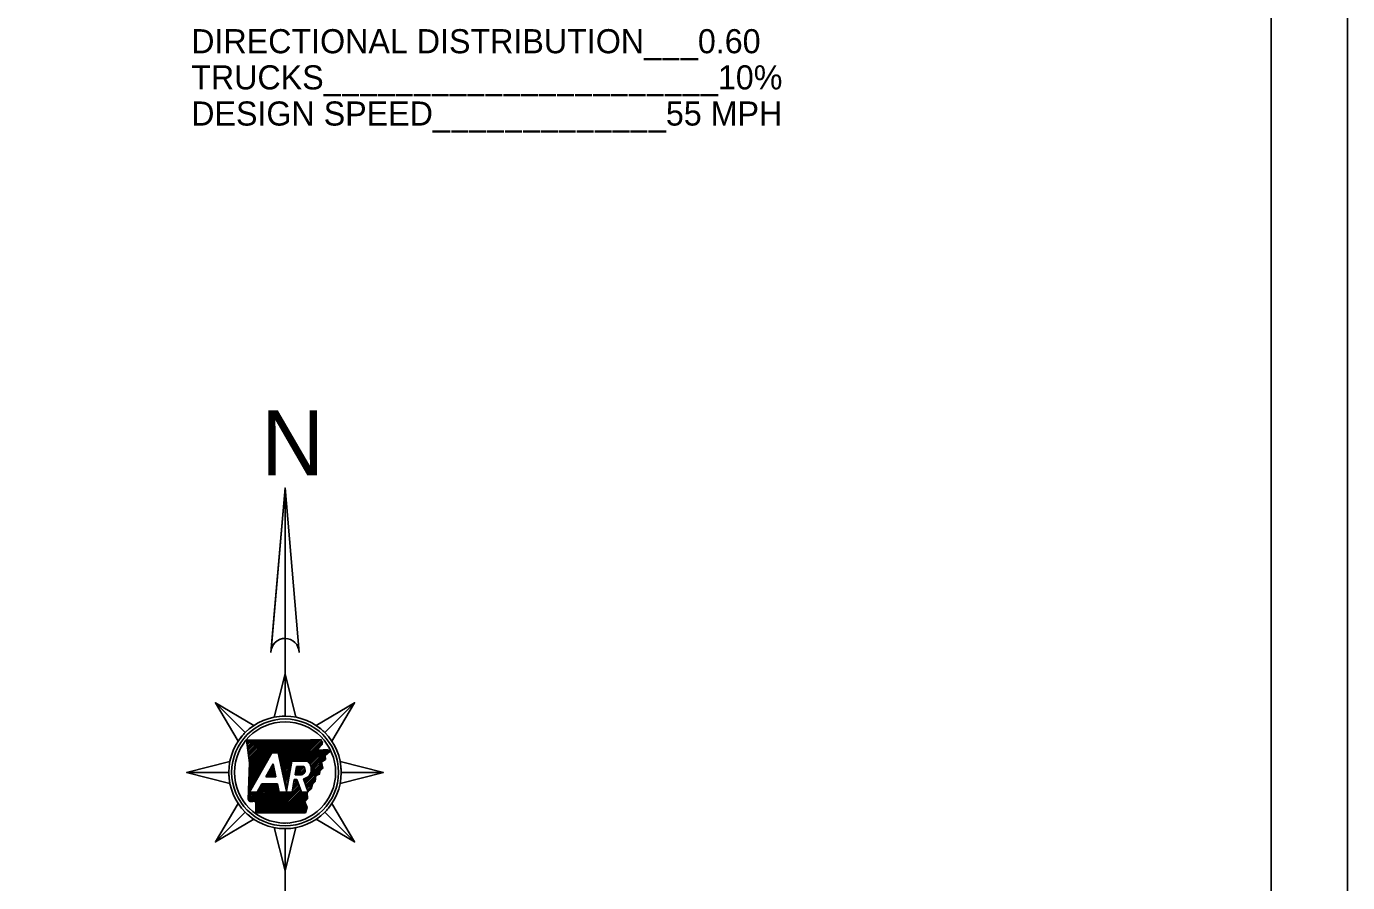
# Model space of a CAD drawing. Extents: x 1382482 to 1385815, y 1168351 to 1170484.
# Drawn here: x 1384993 to 1385815, y 1168888 to 1169421 of the extents above; entities that cross this region are included whole.
import ezdxf

# ---------------------------------------------------------------- set-up
doc = ezdxf.new("R2010")
doc.units = 0
for name, color, linetype in [('R_Border', 7, 'Continuous'), ('R_Draft', 7, 'Continuous'), ('R_No Plot', 7, 'Continuous'), ('R_Water Annot', 7, 'Continuous')]:
    doc.layers.add(name, color=color, linetype=linetype)

msp = doc.modelspace()

# ---------------------------------------------------------------- linework, layer by layer
at = {"layer": 'R_Border'}
msp.add_line((1385767.76, 1168390.6), (1385767.76, 1170445.2), dxfattribs=at)
at = {"layer": 'R_Draft'}
for p, q in [((1385153.81, 1169133.82), (1385145.19, 1169032.93)), ((1385153.81, 1169133.82), (1385153.81, 1168995.65)), ((1385153.81, 1169040.2), (1385153.81, 1169133.82)), ((1385145.36, 1169034.88), (1385146.16, 1169035.68)), ((1385145.31, 1169034.34), (1385145.7, 1169034.73)), ((1385153.81, 1169018.08), (1385147, 1168991.16)), ((1385153.81, 1168991.83), (1385153.81, 1169018.08)), ((1385110.5, 1169000.14), (1385129.07, 1168981.58)), ((1385129.07, 1168981.58), (1385110.5, 1169000.14)), ((1385110.5, 1169000.14), (1385124.72, 1168976.28)), ((1385197.12, 1169000.14), (1385173.27, 1168985.92)), ((1385178.56, 1168981.58), (1385197.12, 1169000.14)), ((1385178.56, 1168981.58), (1385197.12, 1169000.14)), ((1385131.71, 1168944.57), (1385145.52, 1168968.95)), ((1385141.87, 1168954.14), (1385146.39, 1168962.12)), ((1385145.52, 1168968.95), (1385149.62, 1168968.95)), ((1385157.95, 1168963.87), (1385167.54, 1168963.87)), ((1385215.06, 1168956.83), (1385188.14, 1168963.64)), ((1385092.56, 1168956.83), (1385118.81, 1168956.83)), ((1385118.81, 1168956.83), (1385092.56, 1168956.83)), ((1385092.56, 1168956.83), (1385119.48, 1168950.01)), ((1385141.87, 1168954.14), (1385148.09, 1168954.14)), ((1385160.03, 1168955.22), (1385164.15, 1168955.22)), ((1385160.94, 1168960.42), (1385165.44, 1168960.42)), ((1385188.81, 1168956.83), (1385215.06, 1168956.83)), ((1385188.81, 1168956.83), (1385215.06, 1168956.83)), ((1385139.35, 1168949.68), (1385136.45, 1168944.57)), ((1385149.05, 1168949.68), (1385139.35, 1168949.68)), ((1385161.19, 1168952.32), (1385159.53, 1168952.32)), ((1385164.06, 1168944.57), (1385161.19, 1168952.32)), ((1385165.25, 1168952.74), (1385168.27, 1168944.57)), ((1385136.45, 1168944.57), (1385131.71, 1168944.57)), ((1385158.18, 1168944.57), (1385150.14, 1168944.57)), ((1385168.27, 1168944.57), (1385164.06, 1168944.57)), ((1385197.12, 1168913.52), (1385182.91, 1168937.37)), ((1385110.5, 1168913.52), (1385129.07, 1168932.08)), ((1385129.07, 1168932.08), (1385110.5, 1168913.52)), ((1385178.56, 1168932.08), (1385197.12, 1168913.52)), ((1385178.56, 1168932.08), (1385197.12, 1168913.52)), ((1385110.5, 1168913.52), (1385134.36, 1168927.73)), ((1385153.81, 1168895.58), (1385160.63, 1168922.5)), ((1385153.81, 1168921.83), (1385153.81, 1168921.83)), ((1385153.81, 1168921.83), (1385153.81, 1168809.78)), ((1385153.81, 1168921.83), (1385153.81, 1168895.58))]:
    msp.add_line(p, q, dxfattribs=at)
for points in [[(1385162.56, 1169031.45), (1385153.81, 1169133.82), (1385145.06, 1169031.45)], [(1385147, 1168991.16), (1385153.81, 1169018.08), (1385160.63, 1168991.16)], [(1385124.72, 1168976.28), (1385110.5, 1169000.14), (1385134.36, 1168985.92)], [(1385173.27, 1168985.92), (1385197.12, 1169000.14), (1385182.91, 1168976.28)], [(1385129.92, 1168976.86), (1385143.58, 1168976.85), (1385155.56, 1168976.88), (1385169.7, 1168977.1), (1385176.25, 1168977.25)], [(1385130.91, 1168939.91), (1385131.67, 1168962.83), (1385129.92, 1168976.86)], [(1385180.54, 1168970.98), (1385181.73, 1168969.74), (1385178.78, 1168967.32), (1385179.1, 1168964.87), (1385176.57, 1168963.21), (1385177.44, 1168959.45), (1385175.49, 1168957.67), (1385175.31, 1168955.74), (1385172.95, 1168954.89), (1385172.58, 1168951.24), (1385170.88, 1168949.42), (1385170.05, 1168946.67), (1385167.57, 1168944.4), (1385167.76, 1168940.4), (1385166.08, 1168938.51), (1385167.61, 1168935.08), (1385166.55, 1168931.67)], [(1385174.23, 1168970.65), (1385180.64, 1168970.98)], [(1385119.48, 1168950.01), (1385092.56, 1168956.83), (1385119.48, 1168963.64)], [(1385146.39, 1168962.12), (1385148.09, 1168954.14)], [(1385149.62, 1168968.95), (1385154.7, 1168945.22), (1385157.95, 1168963.87)], [(1385188.14, 1168963.64), (1385215.06, 1168956.83), (1385188.14, 1168950.01)], [(1385160.03, 1168955.22), (1385160.94, 1168960.42)], [(1385150.14, 1168944.57), (1385149.05, 1168949.68)], [(1385159.53, 1168952.32), (1385158.18, 1168944.57)], [(1385134.36, 1168927.73), (1385110.5, 1168913.52), (1385124.72, 1168937.37)], [(1385166.55, 1168931.67), (1385135.59, 1168931.72), (1385135.58, 1168938.55)], [(1385182.91, 1168937.37), (1385197.12, 1168913.52), (1385173.27, 1168927.73)], [(1385160.63, 1168922.5), (1385153.81, 1168895.58), (1385147, 1168922.5)]]:
    msp.add_lwpolyline(points, dxfattribs=at)
for radius in [35, 31.5]:
    msp.add_circle((1385153.81, 1168956.83), radius, dxfattribs=at)
for centre, radius, start, end in [((1385153.81, 1169031.45), 8.75, 0, 180), ((1385153.81, 1169031.45), 8.75, 90, 170.22959), ((1385153.81, 1168956.83), 35, 90, 101.22909), ((1385153.81, 1168956.83), 35, 45, 56.22909), ((1385153.81, 1168956.83), 35, 135, 146.22909), ((1385163.98, 1168958.8), 6.2, 281.86262, 54.87052), ((1385153.81, 1168956.83), 35, 0, 11.22909), ((1385153.81, 1168956.83), 35, 180, 191.22909), ((1385163.16, 1168958.23), 3.17, 288.12683, 43.89016), ((1385153.81, 1168956.83), 35, 315, 326.22909), ((1385153.81, 1168956.83), 35, 225, 236.22909), ((1385153.81, 1168956.83), 35, 270, 281.22909)]:
    msp.add_arc(centre, radius, start, end, dxfattribs=at)
for points in [[(1385176.25, 1168977.25), (1385176.3, 1168976.88), (1385176.41, 1168976.69), (1385176.43, 1168976.33), (1385176.58, 1168976.18), (1385176.82, 1168976.03), (1385177.04, 1168975.78), (1385177.09, 1168975.49), (1385177.02, 1168975.2), (1385177.01, 1168974.87), (1385176.97, 1168974.58), (1385176.92, 1168974.32), (1385176.72, 1168974.11), (1385176.52, 1168973.96), (1385176.35, 1168973.78), (1385176.22, 1168973.59), (1385176, 1168973.39), (1385175.78, 1168973.18), (1385175.6, 1168972.99), (1385175.43, 1168972.76), (1385175.34, 1168972.5), (1385175.15, 1168972.31), (1385175, 1168972.14), (1385174.79, 1168971.91), (1385174.69, 1168971.69), (1385174.5, 1168971.42), (1385174.46, 1168971.17), (1385174.33, 1168970.97), (1385174.32, 1168970.93)], [(1385135.58, 1168938.55), (1385135.61, 1168938.53), (1385135.45, 1168938.64), (1385135.23, 1168938.75), (1385134.99, 1168938.77), (1385134.67, 1168938.81), (1385134.41, 1168938.84), (1385134.14, 1168939.02), (1385133.85, 1168938.83), (1385133.53, 1168938.69), (1385133.35, 1168938.85), (1385133.1, 1168938.75), (1385132.93, 1168938.8), (1385132.64, 1168938.59), (1385132.36, 1168938.67), (1385132.16, 1168938.61), (1385131.9, 1168938.62), (1385131.85, 1168938.91), (1385131.61, 1168938.95), (1385131.4, 1168939.07), (1385131.25, 1168939.36), (1385131.15, 1168939.59), (1385130.91, 1168939.91)]]:
    msp.add_spline(points, degree=3, dxfattribs=at)
at = {"layer": 'R_No Plot'}
msp.add_lwpolyline([(1382481.88, 1170484.15), (1385815.28, 1170484.15), (1385815.28, 1168350.77), (1382481.88, 1168350.77)], close=True, dxfattribs=at)
at = {"layer": 'R_Water Annot'}
for p, q in [((1385129.96, 1168976.55), (1385130.27, 1168976.86)), ((1385130.07, 1168975.67), (1385131.26, 1168976.86)), ((1385130.18, 1168974.79), (1385132.24, 1168976.86)), ((1385130.29, 1168973.91), (1385133.23, 1168976.86)), ((1385130.4, 1168973.03), (1385134.22, 1168976.86)), ((1385130.51, 1168972.15), (1385135.21, 1168976.86)), ((1385130.62, 1168971.27), (1385136.2, 1168976.86)), ((1385130.72, 1168970.39), (1385137.19, 1168976.86)), ((1385130.83, 1168969.51), (1385138.18, 1168976.86)), ((1385130.94, 1168968.63), (1385139.17, 1168976.86)), ((1385131.05, 1168967.75), (1385140.16, 1168976.86)), ((1385131.16, 1168966.87), (1385141.15, 1168976.86)), ((1385131.27, 1168965.99), (1385142.14, 1168976.86)), ((1385131.38, 1168965.11), (1385143.13, 1168976.85)), ((1385131.42, 1168955.24), (1385153.05, 1168976.87)), ((1385131.45, 1168956.27), (1385152.05, 1168976.87)), ((1385131.48, 1168957.29), (1385151.06, 1168976.87)), ((1385131.49, 1168964.23), (1385144.12, 1168976.86)), ((1385131.52, 1168958.31), (1385150.07, 1168976.87)), ((1385131.55, 1168959.34), (1385149.08, 1168976.87)), ((1385131.59, 1168960.36), (1385148.09, 1168976.86)), ((1385131.6, 1168963.35), (1385145.11, 1168976.86)), ((1385131.62, 1168961.39), (1385147.09, 1168976.86)), ((1385131.65, 1168962.41), (1385146.1, 1168976.86)), ((1385146.12, 1168968.95), (1385154.04, 1168976.88)), ((1385147.11, 1168968.95), (1385155.03, 1168976.88)), ((1385148.1, 1168968.95), (1385156.03, 1168976.89)), ((1385149.09, 1168968.95), (1385157.03, 1168976.9)), ((1385149.7, 1168968.58), (1385158.04, 1168976.92)), ((1385149.88, 1168967.77), (1385159.05, 1168976.93)), ((1385150.05, 1168966.95), (1385160.05, 1168976.95)), ((1385150.23, 1168966.13), (1385161.06, 1168976.96)), ((1385150.4, 1168965.32), (1385162.06, 1168976.98)), ((1385150.58, 1168964.5), (1385163.07, 1168977)), ((1385150.75, 1168963.69), (1385164.07, 1168977.01)), ((1385150.92, 1168962.87), (1385165.08, 1168977.03)), ((1385151.1, 1168962.06), (1385166.08, 1168977.04)), ((1385151.27, 1168961.24), (1385167.09, 1168977.06)), ((1385151.45, 1168960.43), (1385168.1, 1168977.07)), ((1385151.62, 1168959.61), (1385169.1, 1168977.09)), ((1385151.8, 1168958.8), (1385170.11, 1168977.11)), ((1385151.97, 1168957.98), (1385171.12, 1168977.13)), ((1385158.85, 1168963.87), (1385172.14, 1168977.16)), ((1385159.84, 1168963.87), (1385173.15, 1168977.18)), ((1385160.83, 1168963.87), (1385174.16, 1168977.2)), ((1385161.82, 1168963.87), (1385175.18, 1168977.23)), ((1385162.81, 1168963.87), (1385176.19, 1168977.25)), ((1385163.8, 1168963.87), (1385176.41, 1168976.48)), ((1385164.79, 1168963.87), (1385176.89, 1168975.97)), ((1385165.78, 1168963.87), (1385177.02, 1168975.11)), ((1385166.77, 1168963.87), (1385174.76, 1168971.86)), ((1385167.67, 1168963.78), (1385174.56, 1168970.67)), ((1385168.21, 1168963.33), (1385175.61, 1168970.73)), ((1385168.69, 1168962.82), (1385176.65, 1168970.78)), ((1385169.12, 1168962.26), (1385177.69, 1168970.83)), ((1385169.49, 1168961.64), (1385178.74, 1168970.89)), ((1385169.79, 1168960.95), (1385179.78, 1168970.94)), ((1385170.02, 1168960.19), (1385180.72, 1168970.89)), ((1385170.15, 1168959.33), (1385181.18, 1168970.36)), ((1385180.74, 1168968.93), (1385181.65, 1168969.83)), ((1385131.31, 1168952.17), (1385142.16, 1168963.01)), ((1385131.35, 1168953.2), (1385143.45, 1168965.3)), ((1385131.38, 1168954.22), (1385144.74, 1168967.58)), ((1385145.68, 1168960.87), (1385146.48, 1168961.67)), ((1385152.15, 1168957.16), (1385157.76, 1168962.78)), ((1385152.32, 1168956.35), (1385157.55, 1168961.58)), ((1385165.86, 1168951.08), (1385176.84, 1168962.06)), ((1385166.13, 1168950.36), (1385177.02, 1168961.25)), ((1385169.09, 1168955.3), (1385176.65, 1168962.86)), ((1385169.95, 1168957.15), (1385178.93, 1168966.13)), ((1385170.16, 1168958.35), (1385178.82, 1168967.01)), ((1385177.83, 1168964.03), (1385179.05, 1168965.26)), ((1385131.18, 1168948.08), (1385136.99, 1168953.88)), ((1385131.21, 1168949.1), (1385138.28, 1168956.17)), ((1385131.25, 1168950.12), (1385139.57, 1168958.45)), ((1385131.28, 1168951.15), (1385140.86, 1168960.73)), ((1385141.92, 1168954.14), (1385147, 1168959.23)), ((1385142.91, 1168954.14), (1385147.18, 1168958.41)), ((1385143.1, 1168956.31), (1385146.83, 1168960.04)), ((1385143.9, 1168954.14), (1385147.35, 1168957.6)), ((1385144.39, 1168958.59), (1385146.65, 1168960.86)), ((1385144.89, 1168954.14), (1385147.53, 1168956.78)), ((1385145.88, 1168954.14), (1385147.7, 1168955.96)), ((1385146.87, 1168954.14), (1385147.88, 1168955.15)), ((1385147.86, 1168954.14), (1385148.05, 1168954.33)), ((1385152.49, 1168955.53), (1385157.35, 1168960.38)), ((1385152.67, 1168954.72), (1385157.14, 1168959.19)), ((1385152.84, 1168953.9), (1385156.93, 1168957.99)), ((1385153.02, 1168953.09), (1385156.72, 1168956.79)), ((1385153.19, 1168952.27), (1385156.51, 1168955.59)), ((1385153.37, 1168951.46), (1385156.3, 1168954.39)), ((1385153.54, 1168950.64), (1385156.09, 1168953.19)), ((1385160.04, 1168955.22), (1385165.25, 1168960.42)), ((1385160.24, 1168956.41), (1385164.26, 1168960.42)), ((1385160.45, 1168957.61), (1385163.27, 1168960.42)), ((1385160.66, 1168958.81), (1385162.28, 1168960.42)), ((1385160.87, 1168960.01), (1385161.29, 1168960.42)), ((1385161.03, 1168955.22), (1385165.8, 1168959.98)), ((1385162.02, 1168955.22), (1385166.13, 1168959.33)), ((1385163.01, 1168955.22), (1385166.32, 1168958.52)), ((1385164, 1168955.22), (1385166.23, 1168957.45)), ((1385165.6, 1168951.8), (1385167.48, 1168953.69)), ((1385166.4, 1168949.64), (1385177.21, 1168960.45)), ((1385166.66, 1168948.91), (1385177.39, 1168959.64)), ((1385166.93, 1168948.19), (1385172.87, 1168954.13)), ((1385167.2, 1168947.47), (1385172.76, 1168953.03)), ((1385174.01, 1168955.27), (1385175.4, 1168956.66)), ((1385131.08, 1168945), (1385133.11, 1168947.04)), ((1385131.11, 1168946.03), (1385134.4, 1168949.32)), ((1385131.14, 1168947.05), (1385135.69, 1168951.6)), ((1385131.29, 1168939.28), (1385141.7, 1168949.68)), ((1385131.88, 1168938.88), (1385142.69, 1168949.68)), ((1385132.59, 1168938.6), (1385143.67, 1168949.68)), ((1385133.77, 1168938.78), (1385144.66, 1168949.68)), ((1385134.77, 1168938.8), (1385145.65, 1168949.68)), ((1385135.55, 1168938.59), (1385146.64, 1168949.68)), ((1385135.58, 1168936.64), (1385148.62, 1168949.68)), ((1385135.58, 1168937.63), (1385147.63, 1168949.68)), ((1385135.58, 1168935.65), (1385149.15, 1168949.21)), ((1385135.59, 1168934.67), (1385149.32, 1168948.4)), ((1385135.59, 1168933.68), (1385149.49, 1168947.58)), ((1385135.59, 1168932.69), (1385149.67, 1168946.77)), ((1385135.61, 1168931.72), (1385149.84, 1168945.95)), ((1385136.6, 1168931.72), (1385150.02, 1168945.14)), ((1385137.57, 1168946.55), (1385140.71, 1168949.68)), ((1385138.86, 1168948.83), (1385139.72, 1168949.68)), ((1385145.49, 1168931.7), (1385162.52, 1168948.73)), ((1385146.48, 1168931.7), (1385162.79, 1168948.01)), ((1385147.47, 1168931.7), (1385163.05, 1168947.28)), ((1385148.46, 1168931.7), (1385163.32, 1168946.56)), ((1385149.45, 1168931.7), (1385163.59, 1168945.84)), ((1385150.43, 1168931.69), (1385163.85, 1168945.11)), ((1385153.72, 1168949.83), (1385155.88, 1168951.99)), ((1385153.89, 1168949.01), (1385155.67, 1168950.79)), ((1385154.07, 1168948.19), (1385155.47, 1168949.59)), ((1385154.24, 1168947.38), (1385155.26, 1168948.4)), ((1385154.41, 1168946.56), (1385155.05, 1168947.2)), ((1385154.59, 1168945.75), (1385154.84, 1168946)), ((1385158.35, 1168945.55), (1385162.25, 1168949.45)), ((1385158.56, 1168946.75), (1385161.98, 1168950.17)), ((1385158.77, 1168947.95), (1385161.72, 1168950.9)), ((1385158.98, 1168949.14), (1385161.45, 1168951.62)), ((1385159.18, 1168950.34), (1385161.16, 1168952.32)), ((1385159.39, 1168951.54), (1385160.17, 1168952.32)), ((1385165.33, 1168952.53), (1385165.63, 1168952.83)), ((1385167.46, 1168946.74), (1385172.65, 1168951.93)), ((1385167.73, 1168946.02), (1385170.77, 1168949.06)), ((1385168, 1168945.3), (1385170.34, 1168947.64)), ((1385130.92, 1168939.9), (1385135.59, 1168944.57)), ((1385130.94, 1168940.91), (1385134.6, 1168944.57)), ((1385130.97, 1168941.93), (1385133.61, 1168944.57)), ((1385131.01, 1168942.96), (1385132.62, 1168944.57)), ((1385131.04, 1168943.98), (1385131.82, 1168944.75)), ((1385137.59, 1168931.71), (1385150.44, 1168944.57)), ((1385138.57, 1168931.71), (1385151.43, 1168944.57)), ((1385139.56, 1168931.71), (1385152.42, 1168944.57)), ((1385140.55, 1168931.71), (1385153.41, 1168944.57)), ((1385141.54, 1168931.71), (1385154.4, 1168944.57)), ((1385142.53, 1168931.71), (1385155.39, 1168944.57)), ((1385143.52, 1168931.71), (1385156.38, 1168944.57)), ((1385144.5, 1168931.7), (1385157.37, 1168944.57)), ((1385151.42, 1168931.69), (1385164.3, 1168944.57)), ((1385152.41, 1168931.69), (1385165.29, 1168944.57)), ((1385153.4, 1168931.69), (1385166.28, 1168944.57)), ((1385154.39, 1168931.69), (1385167.27, 1168944.57)), ((1385155.38, 1168931.69), (1385167.6, 1168943.91)), ((1385156.36, 1168931.68), (1385167.64, 1168942.96)), ((1385157.35, 1168931.68), (1385167.69, 1168942.02)), ((1385158.34, 1168931.68), (1385167.73, 1168941.07)), ((1385159.33, 1168931.68), (1385166.1, 1168938.45)), ((1385160.32, 1168931.68), (1385166.41, 1168937.77)), ((1385161.31, 1168931.68), (1385166.72, 1168937.09)), ((1385162.29, 1168931.67), (1385167.02, 1168936.4)), ((1385163.28, 1168931.67), (1385167.33, 1168935.72)), ((1385164.27, 1168931.67), (1385167.58, 1168934.98)), ((1385165.26, 1168931.67), (1385167.13, 1168933.55)), ((1385166.25, 1168931.67), (1385166.69, 1168932.11))]:
    msp.add_line(p, q, dxfattribs=at)
msp.add_circle((1385153.81, 1168956.83), 33.25, dxfattribs=at)

# ---------------------------------------------------------------- texts
at = {"layer": 'R_Draft'}
for s, height, p in [('DIRECTIONAL DISTRIBUTION___0.60', 15, (1385095.4, 1169404.36)), ('TRUCKS______________________10%', 15, (1385095.4, 1169381.86)), ('DESIGN SPEED_____________55 MPH', 15, (1385095.4, 1169359.36)), ('N', 40.39, (1385139.06, 1169141.77)), ('DWB 7-27-17', 0.6806, (1385151.67, 1168924.74))]:
    msp.add_text(s, height=height, dxfattribs=at).set_placement(p)

doc.saveas('drawing.dxf')
